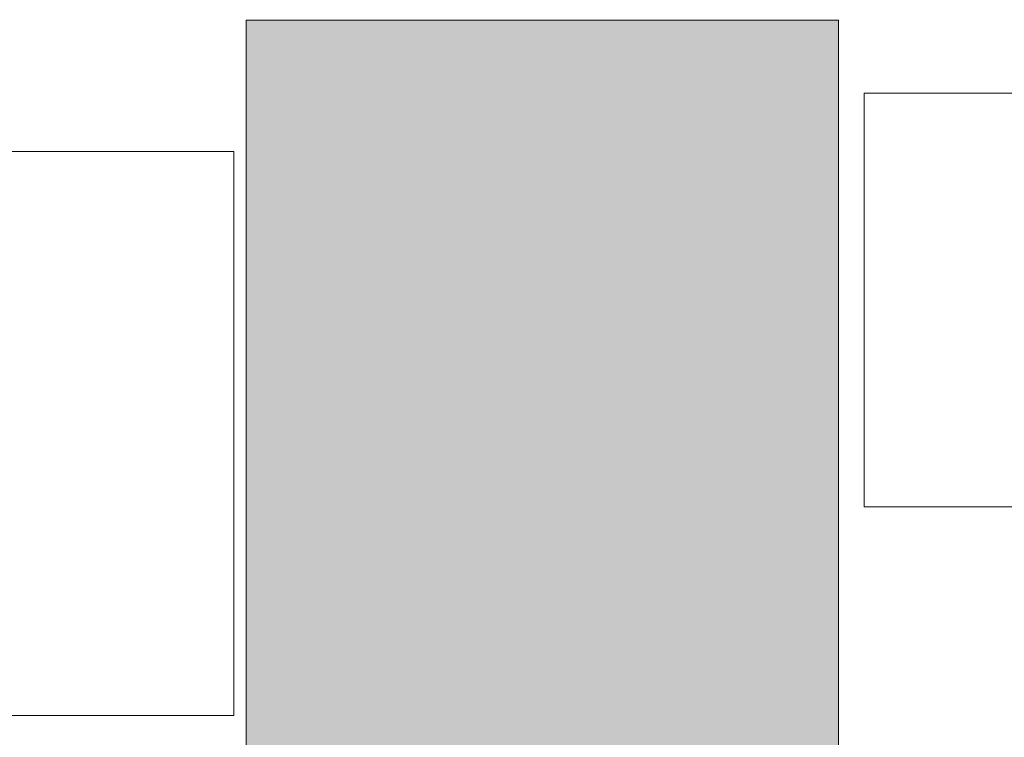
# Model space of a CAD drawing. Extents: x 3940905 to 4145695, y 925352 to 1109797.
# Tile 488 of 656: x 4006987 to 4008034, y 1099146 to 1099910. Entities that reach past the tile are written whole.
import ezdxf

# ---------------------------------------------------------------- set-up
doc = ezdxf.new("R2010")
doc.units = 0
doc.header["$LTSCALE"] = 750
doc.header["$MEASUREMENT"] = 0
doc.layers.get('0').update_dxf_attribs({"linetype": 'CONTINUOUS', "lineweight": 0})
doc.layers.add('CKD Equipments', color=252, linetype='CONTINUOUS', lineweight=0)
doc.layers.add('COLUMN', color=1, linetype='CONTINUOUS', lineweight=9)

# ---------------------------------------------------------------- blocks, each defined once
blk = doc.blocks.new('COLUMN')
at = {"layer": 'COLUMN'}
h = blk.add_hatch(color=1, dxfattribs=at)
h.dxf.hatch_style = 1
h.paths.add_polyline_path([(2683499, 965771.1), (2684448, 965771.1), (2684448, 965331.1), (2683499, 965331.1)])
h.paths.add_polyline_path([(2684238, 970191.1), (2683499, 970191.1), (2683499, 969191.1), (2684238, 969191.1)])
h.paths.add_polyline_path([(2687443, 969266.1), (2687038, 969266.1), (2687038, 970031.1), (2687443, 970031.1)])
h.paths.add_polyline_path([(2687108, 972041.4), (2687644, 972041.4), (2687644, 971756.1), (2687108, 971756.1)])
h.paths.add_polyline_path([(2683499, 973491.1), (2684408, 973491.1), (2684408, 973041.1), (2683499, 973041.1)])
h.paths.add_polyline_path([(2683649, 975761.1), (2683978, 975761.1), (2683978, 975211.1), (2683649, 975211.1)])
h.paths.add_polyline_path([(2686978, 975811.1), (2687728, 975811.1), (2687728, 975476.1), (2686978, 975476.1)])
h.paths.add_polyline_path([(2689869, 975851.1), (2689028, 975851.1), (2689028, 975556.1), (2689869, 975556.1)])
h.paths.add_polyline_path([(2686978, 973346.1), (2687644, 973346.1), (2687644, 973116.1), (2686978, 973116.1)])
h.paths.add_polyline_path([(2683824, 977646.1), (2684029, 977646.1), (2684029, 977211.1), (2683824, 977211.1)])
h.paths.add_polyline_path([(2683824, 979911.1), (2684104, 979911.1), (2684104, 980241.1), (2683824, 980241.1)])
h.paths.add_polyline_path([(2687804, 979891.1), (2688004, 979891.1), (2688004, 980241.1), (2687804, 980241.1)])
h.paths.add_polyline_path([(2691584, 979836.1), (2692014, 979836.1), (2692014, 980241.1), (2691584, 980241.1)])
h.paths.add_polyline_path([(2691696, 977346.1), (2692014, 977346.1), (2692014, 976786.1), (2691696, 976786.1)])
h.paths.add_polyline_path([(2687443, 965841.1), (2686813, 965841.1), (2686813, 965401.1), (2687443, 965401.1)])
h.paths.add_polyline_path([(2687468, 963421.1), (2686703, 963421.1), (2686703, 962976.1), (2687468, 962976.1)])
h.paths.add_polyline_path([(2684168, 963191.1), (2683399, 963191.1), (2683399, 962446.1), (2684168, 962446.1)])
h.paths.add_polyline_path([(2684448, 958916.1), (2683399, 958916.1), (2683399, 959356.1), (2684448, 959356.1)])
h.paths.add_polyline_path([(2684448, 957356.1), (2683414, 957356.1), (2683414, 956916.1), (2684448, 956916.1)])
h.paths.add_polyline_path([(2687458, 957436.1), (2686708, 957436.1), (2686708, 956996.1), (2687458, 956996.1)])
h.paths.add_polyline_path([(2687453, 959516.1), (2686693, 959516.1), (2686693, 959086.1), (2687453, 959086.1)])
h.paths.add_polyline_path([(2683414, 953326.1), (2684313, 953326.1), (2684313, 953776.1), (2683414, 953776.1)])
h.paths.add_polyline_path([(2683294, 952396.1), (2683768, 952396.1), (2683768, 951976.1), (2683294, 951976.1)])
h.paths.add_polyline_path([(2682464, 977841.1), (2681834, 977841.1), (2681834, 977051.1), (2682464, 977051.1)])
at = {"color": 2}
blk.add_lwpolyline([(2682464, 977841.1), (2681834, 977841.1), (2681834, 977051.1), (2682464, 977051.1)], close=True, dxfattribs=at)
at = {"layer": 'COLUMN', "color": 1}
blk.add_lwpolyline([(2682464, 977841.1), (2681834, 977841.1), (2681834, 977051.1), (2682464, 977051.1)], close=True, dxfattribs=at)

msp = doc.modelspace()

# ---------------------------------------------------------------- linework, layer by layer
at = {"layer": 'CKD Equipments', "ltscale": 100}
for p, q in [((4007885.1, 1099391.5), (4007885.1, 1099831.5)), ((4007885.1, 1099831.5), (4008325.1, 1099831.5)), ((4008325.1, 1099391.5), (4007885.1, 1099391.5))]:
    msp.add_line(p, q, dxfattribs=at)
at = {"layer": 'CKD Equipments', "color": 252, "true_color": 0x989898}
for p, q in [((4006287.9, 1099769.4), (4007214.8, 1099769.4)), ((4006287.9, 1099769.4), (4007214.8, 1099769.4)), ((4007214.8, 1099769.4), (4007214.8, 1099169.5)), ((4007214.8, 1099169.5), (4006287.9, 1099169.5))]:
    msp.add_line(p, q, dxfattribs=at)

# ---------------------------------------------------------------- block references
at = {"layer": 'COLUMN'}
msp.add_blockref('COLUMN', (1325393.8, 122067.9), dxfattribs=at)

doc.saveas('drawing.dxf')
